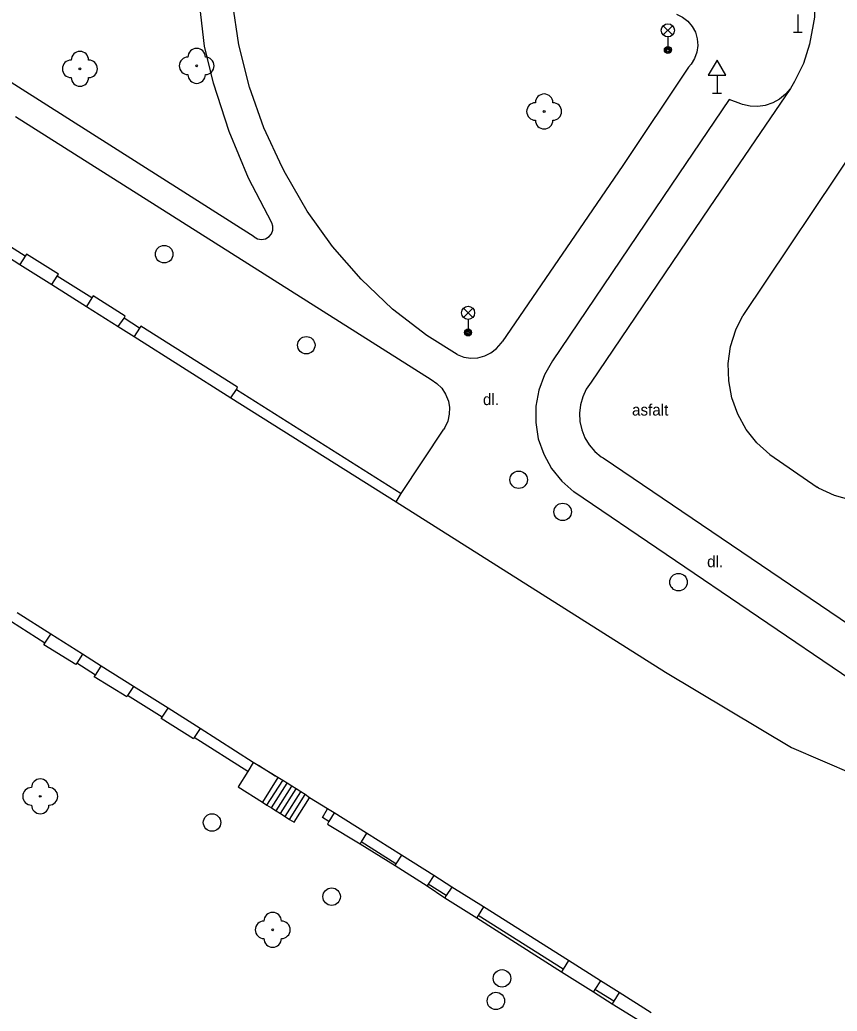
# Model space of a CAD drawing. Extents: x -539515 to -538098, y -1182060 to -1180157.
# Drawn here: x -538419.9 to -538373.1, y -1181641.1 to -1181584.3 of the extents above; entities that cross this region are included whole.
import ezdxf

# ---------------------------------------------------------------- set-up
doc = ezdxf.new("R2010")
doc.units = 0
for name, color, linetype in [('Vrstva 10', 7, 'Continuous'), ('Vrstva 11', 7, 'Continuous'), ('Vrstva 22', 7, 'Continuous'), ('Vrstva 27', 7, 'Continuous'), ('Vrstva 33', 7, 'Continuous'), ('Vrstva 34', 7, 'Continuous'), ('Vrstva 40', 7, 'Continuous'), ('Vrstva 5', 7, 'Continuous'), ('Vrstva 6', 7, 'Continuous')]:
    doc.layers.add(name, color=color, linetype=linetype)

msp = doc.modelspace()

# ---------------------------------------------------------------- linework, layer by layer
at = {"layer": 'Vrstva 10'}
for p, q in [((-538379.31, -1181588.9), (-538382.64, -1181593.81)), ((-538378.64, -1181589.15), (-538379.31, -1181588.9)), ((-538371.72, -1181591.09), (-538378.54, -1181601.27)), ((-538382.64, -1181593.81), (-538389.42, -1181603.86)), ((-538376.99, -1181609.23), (-538374.28, -1181611.1)), ((-538372.36, -1181622.12), (-538388.2, -1181611.36))]:
    msp.add_line(p, q, dxfattribs=at)
for points in [[(-538376.48, -1181579.35), (-538375.801, -1181579.965), (-538375.239, -1181580.689), (-538374.811, -1181581.499), (-538374.531, -1181582.371), (-538374.406, -1181583.279), (-538374.441, -1181584.194), (-538374.51, -1181584.61)], [(-538374.51, -1181584.61), (-538374.711, -1181585.745), (-538375.066, -1181586.842), (-538375.57, -1181587.878), (-538375.81, -1181588.27)], [(-538375.81, -1181588.27), (-538376.096, -1181588.606), (-538376.437, -1181588.884), (-538376.824, -1181589.097), (-538377.26, -1181589.24), (-538377.678, -1181589.297), (-538378.119, -1181589.279), (-538378.548, -1181589.182), (-538378.64, -1181589.15)], [(-538376.99, -1181609.23), (-538377.722, -1181608.562), (-538378.338, -1181607.785), (-538378.821, -1181606.92), (-538379.158, -1181605.988), (-538379.342, -1181605.013), (-538379.366, -1181604.023), (-538379.232, -1181603.041), (-538378.941, -1181602.093), (-538378.54, -1181601.27)], [(-538389.42, -1181603.86), (-538389.886, -1181604.669), (-538390.208, -1181605.546), (-538390.375, -1181606.464), (-538390.384, -1181607.398), (-538390.233, -1181608.32), (-538389.927, -1181609.202), (-538389.476, -1181610.019), (-538388.892, -1181610.748), (-538388.2, -1181611.36)], [(-538366.12, -1181609.47), (-538366.785, -1181610.217), (-538367.56, -1181610.849), (-538368.425, -1181611.35), (-538369.36, -1181611.706), (-538370.339, -1181611.909), (-538371.338, -1181611.954), (-538372.332, -1181611.839), (-538373.294, -1181611.567), (-538374.201, -1181611.145), (-538374.28, -1181611.1)]]:
    msp.add_lwpolyline(points, dxfattribs=at)
at = {"layer": 'Vrstva 11'}
for p, q in [((-538406.49, -1181596.76), (-538427.12, -1181583.68)), ((-538408.821, -1181587.978), (-538409.34, -1181585.86)), ((-538381.65, -1181587.06), (-538385.39, -1181592.69)), ((-538375.81, -1181588.27), (-538380.46, -1181595.11)), ((-538420.14, -1181589.87), (-538396.37, -1181604.93)), ((-538385.39, -1181592.69), (-538392.3, -1181602.78)), ((-538380.46, -1181595.11), (-538387.21, -1181605.08)), ((-538419.592, -1181597.865), (-538420.636, -1181597.208)), ((-538415.78, -1181600.265), (-538417.763, -1181599.017)), ((-538413.054, -1181601.987), (-538413.93, -1181601.43)), ((-538407.44, -1181605.37), (-538412.98, -1181601.87)), ((-538394.87, -1181603.51), (-538396.61, -1181602.42)), ((-538407.51, -1181605.51), (-538398.08, -1181611.45)), ((-538398.08, -1181611.45), (-538395.64, -1181607.77)), ((-538386.53, -1181609.42), (-538370.99, -1181619.95)), ((-538398.37, -1181611.94), (-538398.08, -1181611.45)), ((-538418.461, -1181620.019), (-538420.38, -1181618.802)), ((-538415.574, -1181621.849), (-538416.64, -1181621.173)), ((-538411.762, -1181624.266), (-538413.732, -1181623.017)), ((-538406.861, -1181627.373), (-538409.925, -1181625.43)), ((-538405.14, -1181627.71), (-538406.01, -1181629.12)), ((-538405.757, -1181629.29), (-538404.855, -1181627.878)), ((-538405.499, -1181629.454), (-538404.596, -1181628.041)), ((-538405.241, -1181629.617), (-538404.339, -1181628.204)), ((-538404.983, -1181629.78), (-538404.081, -1181628.366)), ((-538404.726, -1181629.944), (-538403.822, -1181628.53)), ((-538404.468, -1181630.107), (-538403.564, -1181628.692)), ((-538398.377, -1181632.657), (-538400.365, -1181631.403)), ((-538395.502, -1181634.47), (-538396.535, -1181633.819)), ((-538395.59, -1181634.6), (-538393.76, -1181635.74)), ((-538393.76, -1181635.74), (-538388.91, -1181638.83)), ((-538388.818, -1181638.686), (-538393.683, -1181635.617)), ((-538385.912, -1181640.518), (-538386.991, -1181639.838))]:
    msp.add_line(p, q, dxfattribs=at)
for points in [[(-538409.34, -1181585.86), (-538409.658, -1181583.028), (-538409.736, -1181580.179), (-538409.575, -1181577.334)], [(-538404.89, -1181592.77), (-538405.938, -1181590.525), (-538406.764, -1181588.19), (-538407.361, -1181585.785), (-538407.722, -1181583.334)], [(-538382.32, -1181584.02), (-538381.975, -1181584.19), (-538381.673, -1181584.427), (-538381.427, -1181584.721), (-538381.246, -1181585.06), (-538381.139, -1181585.429), (-538381.111, -1181585.812), (-538381.163, -1181586.193), (-538381.292, -1181586.554), (-538381.494, -1181586.881), (-538381.65, -1181587.06)], [(-538405.48, -1181595.97), (-538406.814, -1181593.401), (-538407.93, -1181590.731), (-538408.821, -1181587.978)], [(-538403.456, -1181595.299), (-538404.699, -1181593.148), (-538404.89, -1181592.77)], [(-538396.61, -1181602.42), (-538398.572, -1181600.897), (-538400.378, -1181599.191), (-538402.011, -1181597.319), (-538403.456, -1181595.299)], [(-538406.49, -1181596.76), (-538406.293, -1181596.875), (-538406.069, -1181596.916), (-538405.845, -1181596.878), (-538405.63, -1181596.75), (-538405.5, -1181596.59), (-538405.421, -1181596.376), (-538405.421, -1181596.148), (-538405.48, -1181595.97)], [(-538418.066, -1181599.503), (-538417.763, -1181599.017), (-538417.69, -1181598.9), (-538419.52, -1181597.75), (-538419.592, -1181597.865), (-538419.895, -1181598.347)], [(-538414.265, -1181601.904), (-538413.93, -1181601.43), (-538413.88, -1181601.3), (-538415.7, -1181600.14), (-538415.78, -1181600.265), (-538416.089, -1181600.751)], [(-538412.98, -1181601.87), (-538413.054, -1181601.987), (-538413.362, -1181602.474)], [(-538394.87, -1181603.51), (-538394.491, -1181603.645), (-538394.093, -1181603.703), (-538393.692, -1181603.682), (-538393.302, -1181603.581), (-538392.941, -1181603.406), (-538392.621, -1181603.162), (-538392.355, -1181602.86), (-538392.3, -1181602.78)], [(-538407.822, -1181605.974), (-538407.51, -1181605.51), (-538407.44, -1181605.37)], [(-538396.37, -1181604.93), (-538396.039, -1181605.151), (-538395.759, -1181605.433), (-538395.54, -1181605.765), (-538395.38, -1181606.18), (-538395.321, -1181606.526), (-538395.33, -1181606.924), (-538395.418, -1181607.312), (-538395.581, -1181607.675), (-538395.64, -1181607.77)], [(-538387.21, -1181605.08), (-538387.487, -1181605.477), (-538387.694, -1181605.915), (-538387.827, -1181606.38), (-538387.881, -1181606.861), (-538387.856, -1181607.344), (-538387.751, -1181607.817), (-538387.57, -1181608.266), (-538387.318, -1181608.679), (-538387.001, -1181609.045), (-538386.629, -1181609.354), (-538386.53, -1181609.42)], [(-538416.306, -1181620.659), (-538416.64, -1181621.173), (-538416.69, -1181621.25), (-538418.52, -1181620.11), (-538418.461, -1181620.019), (-538418.128, -1181619.507)], [(-538413.394, -1181622.496), (-538413.732, -1181623.017), (-538413.78, -1181623.09), (-538415.64, -1181621.95), (-538415.574, -1181621.849), (-538415.239, -1181621.333)], [(-538409.58, -1181624.9), (-538409.925, -1181625.43), (-538409.97, -1181625.5), (-538411.81, -1181624.34), (-538411.762, -1181624.266), (-538411.42, -1181623.74)], [(-538406.54, -1181626.85), (-538406.861, -1181627.373), (-538407.4, -1181628.25), (-538406.01, -1181629.12), (-538405.757, -1181629.29), (-538405.499, -1181629.454), (-538405.241, -1181629.617), (-538404.983, -1181629.78), (-538404.726, -1181629.944), (-538404.468, -1181630.107), (-538404.21, -1181630.27), (-538403.32, -1181628.87)], [(-538402.214, -1181630.237), (-538402.59, -1181630), (-538402.29, -1181629.5)], [(-538401.91, -1181629.735), (-538402.214, -1181630.237), (-538402.3, -1181630.38)], [(-538402.3, -1181630.38), (-538400.43, -1181631.51), (-538398.43, -1181632.74), (-538396.6, -1181633.92), (-538395.59, -1181634.6)], [(-538400.062, -1181630.901), (-538400.365, -1181631.403), (-538400.43, -1181631.51)], [(-538398.059, -1181632.165), (-538398.377, -1181632.657), (-538398.43, -1181632.74)], [(-538396.217, -1181633.327), (-538396.535, -1181633.819), (-538396.6, -1181633.92)], [(-538395.175, -1181633.984), (-538395.502, -1181634.47), (-538395.59, -1181634.6)], [(-538393.374, -1181635.12), (-538393.683, -1181635.617), (-538393.76, -1181635.74)], [(-538388.504, -1181638.192), (-538388.818, -1181638.686), (-538388.91, -1181638.83)], [(-538388.91, -1181638.83), (-538387.08, -1181639.98), (-538386, -1181640.66), (-538384.17, -1181641.8)], [(-538386.679, -1181639.343), (-538386.991, -1181639.838), (-538387.08, -1181639.98)], [(-538385.603, -1181640.022), (-538385.912, -1181640.518), (-538386, -1181640.66)]]:
    msp.add_lwpolyline(points, dxfattribs=at)
at = {"layer": 'Vrstva 22'}
for centre in [(-538416.46, -1181587.15), (-538409.78, -1181586.98), (-538389.9, -1181589.59), (-538418.73, -1181628.79), (-538405.43, -1181636.43)]:
    msp.add_circle(centre, 0.05, dxfattribs=at)
for centre, start, end in [((-538409.78, -1181586.48), 0, 180), ((-538416.96, -1181587.15), 90, 270), ((-538416.46, -1181586.65), 0, 180), ((-538415.96, -1181587.15), 270, 90), ((-538410.28, -1181586.98), 90, 270), ((-538409.28, -1181586.98), 270, 90), ((-538416.46, -1181587.65), 180, 0), ((-538409.78, -1181587.48), 180, 0), ((-538389.9, -1181589.09), 0, 180), ((-538390.4, -1181589.59), 90, 270), ((-538389.4, -1181589.59), 270, 90), ((-538389.9, -1181590.09), 180, 0), ((-538418.73, -1181628.29), 0, 180), ((-538419.23, -1181628.79), 90, 270), ((-538418.23, -1181628.79), 270, 90), ((-538418.73, -1181629.29), 180, 0), ((-538405.43, -1181635.93), 0, 180), ((-538405.93, -1181636.43), 90, 270), ((-538404.93, -1181636.43), 270, 90), ((-538405.43, -1181636.93), 180, 0)]:
    msp.add_arc(centre, 0.5, start, end, dxfattribs=at)
at = {"layer": 'Vrstva 27'}
for centre in [(-538411.64, -1181597.76), (-538403.51, -1181602.97), (-538391.36, -1181610.67), (-538388.84, -1181612.51), (-538382.21, -1181616.53), (-538408.9, -1181630.29), (-538402.06, -1181634.53), (-538392.31, -1181639.21), (-538392.66, -1181640.5)]:
    msp.add_circle(centre, 0.5, dxfattribs=at)
at = {"layer": 'Vrstva 33'}
for p, q in [((-538383.085, -1181585.21), (-538382.555, -1181584.68)), ((-538383.085, -1181584.68), (-538382.555, -1181585.21)), ((-538382.82, -1181585.32), (-538382.82, -1181586.07)), ((-538394.515, -1181601.38), (-538393.985, -1181600.85)), ((-538394.515, -1181600.85), (-538393.985, -1181601.38)), ((-538394.25, -1181601.49), (-538394.25, -1181602.24))]:
    msp.add_line(p, q, dxfattribs=at)
for centre, radius in [((-538382.82, -1181584.945), 0.375), ((-538382.82, -1181586.07), 0.2), ((-538382.82, -1181586.07), 0.145), ((-538382.82, -1181586.07), 0.0876), ((-538394.25, -1181601.115), 0.375), ((-538394.25, -1181602.24), 0.2), ((-538394.25, -1181602.24), 0.145), ((-538394.25, -1181602.24), 0.0876)]:
    msp.add_circle(centre, radius, dxfattribs=at)
at = {"layer": 'Vrstva 34'}
for p, q in [((-538375.38, -1181584.042), (-538375.38, -1181585.06)), ((-538375.63, -1181585.06), (-538375.13, -1181585.06)), ((-538380.01, -1181587.522), (-538380.01, -1181588.54)), ((-538380.26, -1181588.54), (-538379.76, -1181588.54))]:
    msp.add_line(p, q, dxfattribs=at)
msp.add_lwpolyline([(-538380.51, -1181587.522), (-538379.51, -1181587.522), (-538380.01, -1181586.656)], close=True, dxfattribs=at)
at = {"layer": 'Vrstva 5'}
for p, q in [((-538420.935, -1181597.69), (-538419.895, -1181598.347)), ((-538419.895, -1181598.347), (-538418.066, -1181599.503)), ((-538418.066, -1181599.503), (-538416.089, -1181600.751)), ((-538416.089, -1181600.751), (-538414.265, -1181601.904)), ((-538414.265, -1181601.904), (-538413.362, -1181602.474)), ((-538413.362, -1181602.474), (-538407.822, -1181605.974)), ((-538407.822, -1181605.974), (-538398.37, -1181611.94)), ((-538398.37, -1181611.94), (-538382.96, -1181621.68)), ((-538418.128, -1181619.507), (-538420.049, -1181618.293)), ((-538416.306, -1181620.659), (-538418.128, -1181619.507)), ((-538415.239, -1181621.333), (-538416.306, -1181620.659)), ((-538413.394, -1181622.496), (-538415.239, -1181621.333)), ((-538382.96, -1181621.68), (-538375.75, -1181626)), ((-538411.42, -1181623.74), (-538413.394, -1181622.496)), ((-538409.58, -1181624.9), (-538411.42, -1181623.74)), ((-538406.54, -1181626.85), (-538409.58, -1181624.9)), ((-538375.75, -1181626), (-538372.204, -1181627.517)), ((-538405.14, -1181627.71), (-538406.54, -1181626.85)), ((-538404.855, -1181627.878), (-538405.14, -1181627.71)), ((-538404.596, -1181628.041), (-538404.855, -1181627.878)), ((-538404.339, -1181628.204), (-538404.596, -1181628.041)), ((-538404.081, -1181628.366), (-538404.339, -1181628.204)), ((-538403.822, -1181628.53), (-538404.081, -1181628.366)), ((-538403.564, -1181628.692), (-538403.822, -1181628.53)), ((-538403.32, -1181628.87), (-538403.564, -1181628.692)), ((-538402.29, -1181629.5), (-538403.32, -1181628.87)), ((-538401.91, -1181629.735), (-538402.29, -1181629.5)), ((-538400.062, -1181630.901), (-538401.91, -1181629.735)), ((-538398.059, -1181632.165), (-538400.062, -1181630.901)), ((-538396.217, -1181633.327), (-538398.059, -1181632.165)), ((-538395.175, -1181633.984), (-538396.217, -1181633.327)), ((-538393.374, -1181635.12), (-538395.175, -1181633.984)), ((-538388.504, -1181638.192), (-538393.374, -1181635.12)), ((-538386.679, -1181639.343), (-538388.504, -1181638.192)), ((-538385.603, -1181640.022), (-538386.679, -1181639.343)), ((-538383.779, -1181641.173), (-538385.603, -1181640.022))]:
    msp.add_line(p, q, dxfattribs=at)
at = {"layer": 'Vrstva 6'}
msp.add_line((-538406.24, -1181627.01), (-538405.29, -1181627.62), dxfattribs=at)

# ---------------------------------------------------------------- texts
at = {"layer": 'Vrstva 40'}
for s, p in [('dl.', (-538393.398, -1181606.397)), ('asfalt', (-538384.872, -1181606.994)), ('dl.', (-538380.577, -1181615.677))]:
    msp.add_text(s, height=0.65, dxfattribs=at).set_placement(p)

doc.saveas('drawing.dxf')
